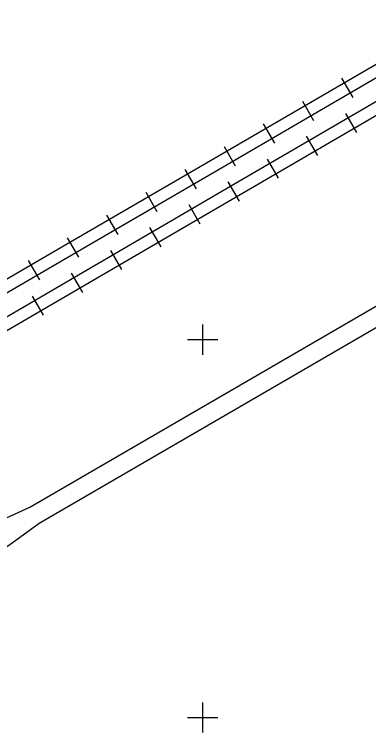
# Model space of a CAD drawing. Extents: x 528816 to 533196, y 6574767 to 6575847.
# Drawn here: x 529775.1 to 529822, y 6575548 to 6575643 of the extents above; entities that cross this region are included whole.
import ezdxf

# ---------------------------------------------------------------- set-up
doc = ezdxf.new("R2010")
doc.units = 0
for name, color, linetype in [('RDT', 7, 'Continuous'), ('TEE', 7, 'Continuous'), ('VORK', 7, 'Continuous')]:
    doc.layers.add(name, color=color, linetype=linetype)

msp = doc.modelspace()

# ---------------------------------------------------------------- linework, layer by layer
at = {"layer": 'RDT'}
for p, q in [((529818.391, 6575634.573), (529819.877, 6575632.016)), ((529813.204, 6575631.557), (529814.69, 6575629)), ((529818.899, 6575629.917), (529820.374, 6575627.381)), ((529808.017, 6575628.541), (529809.503, 6575625.985)), ((529813.712, 6575626.901), (529815.191, 6575624.358)), ((529802.83, 6575625.525), (529804.316, 6575622.969)), ((529808.524, 6575623.886), (529810.008, 6575621.336)), ((529797.644, 6575622.507), (529799.13, 6575619.953)), ((529803.337, 6575620.87), (529804.827, 6575618.315)), ((529792.458, 6575619.489), (529793.944, 6575616.935)), ((529798.154, 6575617.847), (529799.643, 6575615.294)), ((529787.272, 6575616.471), (529788.758, 6575613.918)), ((529792.971, 6575614.824), (529794.459, 6575612.273)), ((529782.086, 6575613.454), (529783.572, 6575610.9)), ((529787.788, 6575611.801), (529789.275, 6575609.252)), ((529776.899, 6575610.439), (529778.384, 6575607.883)), ((529782.605, 6575608.779), (529784.087, 6575606.232)), ((529777.42, 6575605.761), (529778.899, 6575603.218))]:
    msp.add_line(p, q, dxfattribs=at)
for points in [[(529679.563, 6575553.037), (529699.518, 6575564.645), (529721.224, 6575577.282), (529742.268, 6575589.514), (529762.265, 6575601.149), (529781.89, 6575612.554), (529801.863, 6575624.177), (529821.611, 6575635.659), (529841.761, 6575647.375), (529860.469, 6575658.257), (529880.84, 6575670.098), (529901.539, 6575682.146), (529902.912, 6575682.946)], [(529681.829, 6575549.434), (529701.715, 6575560.981), (529723.447, 6575573.608), (529744.463, 6575585.808), (529764.416, 6575597.415), (529784.106, 6575608.869), (529804.137, 6575620.55), (529823.771, 6575631.971), (529844.146, 6575643.864), (529862.655, 6575654.627), (529883.138, 6575666.558), (529903.676, 6575678.524), (529909.962, 6575682.182)], [(529682.616, 6575548.063), (529702.521, 6575559.604), (529724.293, 6575572.258), (529745.213, 6575584.413), (529765.253, 6575596.07), (529784.998, 6575607.544), (529804.98, 6575619.191), (529824.6, 6575630.623), (529844.975, 6575642.511), (529863.469, 6575653.274), (529883.966, 6575665.2), (529904.475, 6575677.154), (529912.623, 6575681.894)], [(529881.693, 6575668.756), (529861.273, 6575656.877), (529842.58, 6575646.01), (529822.403, 6575634.27), (529802.715, 6575622.824), (529782.69, 6575611.172), (529763.067, 6575599.763), (529743.07, 6575588.137), (529722.095, 6575575.938), (529700.316, 6575563.268), (529680.389, 6575551.668)]]:
    msp.add_lwpolyline(points, dxfattribs=at)
at = {"layer": 'TEE'}
for points in [[(529756.181, 6575566.252), (529772.529, 6575575.739), (529777.105, 6575577.816), (529885.409, 6575640.666)], [(529886.664, 6575638.504), (529778.359, 6575575.654), (529774.286, 6575572.712), (529757.971, 6575563.244)]]:
    msp.add_lwpolyline(points, dxfattribs=at)
at = {"layer": 'VORK'}
for p, q in [((529800, 6575602), (529800, 6575598)), ((529798, 6575600), (529802, 6575600)), ((529800, 6575552), (529800, 6575548)), ((529798, 6575550), (529802, 6575550))]:
    msp.add_line(p, q, dxfattribs=at)

doc.saveas('drawing.dxf')
